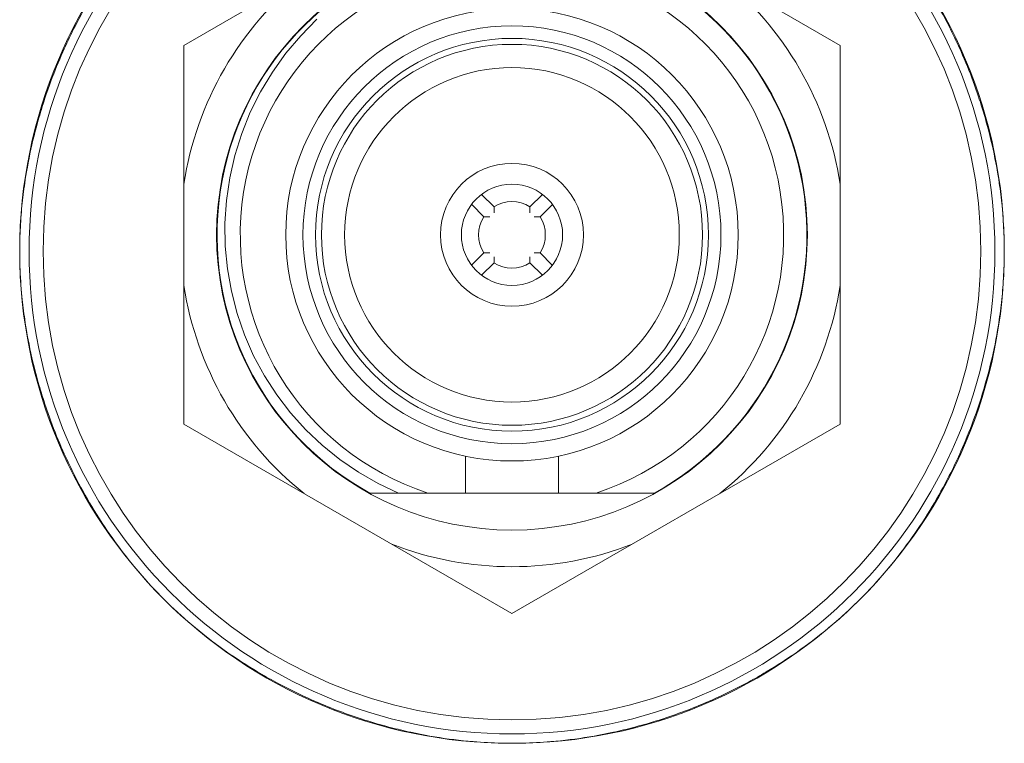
# Model space of a CAD drawing. Header units: millimetres. Extents: x 3925 to 5043, y -86 to 778.
# Tile 305 of 325: x 4844.38 to 4849.63, y 371.93 to 375.79. Entities that reach past the tile are written whole.
import ezdxf

# ---------------------------------------------------------------- set-up
doc = ezdxf.new("R2010")
doc.units = ezdxf.units.MM
doc.header["$LTSCALE"] = 46.255
for name, color, linetype in [('61-8RRB5G101DXF_CONTINUOUS_LINE', 7, 'CONTINUOUS'), ('792-MOLEX-73DXF_CONTINUOUS_LINE', 7, 'CONTINUOUS'), ('H30K-IO-LABEDXF_CONTINUOUS_LINE', 7, 'CONTINUOUS'), ('H30K-REAR-CODXF_CONTINUOUS_LINE', 7, 'CONTINUOUS'), ('LABEL-IO-H30DXF_CONTINUOUS_LINE', 7, 'CONTINUOUS')]:
    doc.layers.add(name, color=color, linetype=linetype)

msp = doc.modelspace()

# ---------------------------------------------------------------- linework, layer by layer
at = {"layer": '61-8RRB5G101DXF_CONTINUOUS_LINE', "color": 7, "linetype": 'Continuous', "lineweight": 0}
for p, q in [((4845.2588, 375.6526), (4847.0088, 376.663)), ((4847.0088, 376.663), (4848.7588, 375.6526)), ((4845.2588, 373.6319), (4845.2588, 375.6526)), ((4848.7588, 373.6319), (4848.7588, 375.6526)), ((4845.2588, 373.6319), (4847.0088, 372.6215)), ((4847.0088, 372.6215), (4848.7588, 373.6319))]:
    msp.add_line(p, q, dxfattribs=at)
msp.add_circle((4847.0088, 374.6423), 1.575, dxfattribs=at)
for start, end in [(128.7749, 171.2251), (8.7749, 51.2251), (188.7749, 231.2251), (308.7749, 351.2251), (248.7749, 291.2251)]:
    msp.add_arc((4847.0088, 374.6423), 1.7707, start, end, dxfattribs=at)
at = {"layer": '792-MOLEX-73DXF_CONTINUOUS_LINE', "color": 7, "linetype": 'Continuous', "lineweight": 0}
for p, q in [((4846.9129, 374.792), (4846.8469, 374.8581)), ((4847.1708, 374.8581), (4847.1048, 374.792)), ((4846.7939, 374.8034), (4846.8591, 374.7382)), ((4847.1586, 374.7382), (4847.2247, 374.8042)), ((4846.913, 374.7603), (4846.913, 374.7919)), ((4847.1047, 374.7919), (4847.1047, 374.7603)), ((4846.8592, 374.7381), (4846.8908, 374.7381)), ((4847.1269, 374.7381), (4847.1585, 374.7381)), ((4846.8591, 374.5463), (4846.793, 374.4803)), ((4846.8908, 374.5464), (4846.8592, 374.5464)), ((4847.1585, 374.5464), (4847.1269, 374.5464)), ((4847.2238, 374.4811), (4847.1586, 374.5463)), ((4846.8469, 374.4265), (4846.9129, 374.4925)), ((4846.913, 374.4926), (4846.913, 374.5242)), ((4847.1047, 374.5242), (4847.1047, 374.4926)), ((4847.1048, 374.4925), (4847.1708, 374.4265)), ((4846.7612, 373.4614), (4846.7612, 373.2643)), ((4847.2565, 373.4614), (4847.2565, 373.2643)), ((4846.2504, 373.2648), (4846.7612, 373.2648)), ((4847.2565, 373.2643), (4846.7612, 373.2643)), ((4847.2565, 373.2648), (4847.7673, 373.2648))]:
    msp.add_line(p, q, dxfattribs=at)
msp.add_lwpolyline([(4846.4038, 373.2648), (4846.2948, 373.3159), (4846.1901, 373.3756), (4846.0905, 373.4436), (4845.9965, 373.5194), (4845.9088, 373.6025), (4845.8279, 373.6924), (4845.7544, 373.7885), (4845.6888, 373.8903), (4845.6314, 373.9971), (4845.5827, 374.1083), (4845.543, 374.2231), (4845.5124, 374.3408), (4845.4914, 374.4606), (4845.4799, 374.5819), (4845.4781, 374.7036), (4845.4861, 374.8256), (4845.5037, 374.9465), (4845.5309, 375.0656), (4845.5675, 375.1824), (4845.6134, 375.296), (4845.6681, 375.4056), (4845.7315, 375.5107), (4845.803, 375.6105), (4845.8823, 375.7044), (4845.9689, 375.7918)], dxfattribs=at)
for radius in [1.2065, 1.1144, 1.0477, 1.016, 0.8922, 0.3812, 0.2699]:
    msp.add_circle((4847.0088, 374.6423), radius, dxfattribs=at)
for radius, start, end in [(1.5725, 102.1111, 241.1628), (1.5725, 298.8372, 76.0639), (1.4487, 288.0439, 251.9561), (0.1778, 57.3568, 122.6432), (0.1778, 147.3544, 212.6456), (0.1778, 327.3544, 32.6456), (0.1778, 237.3568, 302.6432)]:
    msp.add_arc((4847.0088, 374.6423), radius, start, end, dxfattribs=at)
at = {"layer": 'H30K-IO-LABEDXF_CONTINUOUS_LINE', "color": 7, "linetype": 'Continuous', "lineweight": 0}
for p, q in [((4844.417, 374.9586), (4844.4204, 374.9789)), ((4849.5977, 374.9768), (4849.6009, 374.9577)), ((4844.4107, 374.9179), (4844.4138, 374.9382)), ((4844.4138, 374.9382), (4844.417, 374.9586)), ((4849.6009, 374.9577), (4849.604, 374.9385)), ((4849.604, 374.9385), (4849.6068, 374.9193)), ((4844.4138, 374.1713), (4844.4108, 374.1912)), ((4844.4169, 374.1513), (4844.4138, 374.1713)), ((4849.6068, 374.1898), (4849.604, 374.171)), ((4844.4203, 374.1314), (4844.4169, 374.1513)), ((4849.601, 374.1522), (4849.5979, 374.1334)), ((4849.604, 374.171), (4849.601, 374.1522)), ((4844.8488, 373.067), (4844.8364, 373.0854)), ((4844.8613, 373.0488), (4844.8488, 373.067)), ((4845.3873, 372.4918), (4845.3599, 372.5134)), ((4848.6572, 372.5129), (4848.6311, 372.4923)), ((4846.8222, 371.9368), (4846.8013, 371.9385)), ((4847.2163, 371.9385), (4847.1956, 371.9368))]:
    msp.add_line(p, q, dxfattribs=at)
for points in [[(4844.6791, 375.7552), (4844.6896, 375.7757), (4844.7004, 375.7961), (4844.7113, 375.8164), (4844.7224, 375.8365), (4844.7336, 375.8566), (4844.745, 375.8766), (4844.7566, 375.8965), (4844.7684, 375.9163), (4844.7803, 375.9361), (4844.7924, 375.9557), (4844.8047, 375.9751), (4844.8171, 375.9945)], [(4849.1997, 375.996), (4849.2123, 375.9763), (4849.2248, 375.9566), (4849.2371, 375.9367), (4849.2492, 375.9168), (4849.2611, 375.8967), (4849.2728, 375.8765), (4849.2844, 375.8562), (4849.2958, 375.8359), (4849.307, 375.8154), (4849.3181, 375.7948), (4849.3289, 375.7742), (4849.3396, 375.7535)], [(4844.6138, 375.6181), (4844.6207, 375.6335), (4844.6277, 375.6489), (4844.6347, 375.6642), (4844.6419, 375.6795), (4844.6491, 375.6947), (4844.6565, 375.7099), (4844.6639, 375.7251), (4844.6715, 375.7402), (4844.6791, 375.7552)], [(4849.3396, 375.7535), (4849.347, 375.7388), (4849.3544, 375.7241), (4849.3616, 375.7093), (4849.3688, 375.6945), (4849.3758, 375.6797), (4849.3828, 375.6648), (4849.3897, 375.6499), (4849.3964, 375.635), (4849.4031, 375.62)], [(4844.5287, 375.4014), (4844.5357, 375.4213), (4844.5428, 375.4412), (4844.5501, 375.4611), (4844.5575, 375.4809), (4844.5651, 375.5007), (4844.5728, 375.5204), (4844.5807, 375.5401), (4844.5888, 375.5597), (4844.597, 375.5792), (4844.6053, 375.5987), (4844.6138, 375.6181)], [(4849.4031, 375.62), (4849.4118, 375.6002), (4849.4203, 375.5804), (4849.4287, 375.5605), (4849.4369, 375.5406), (4849.4449, 375.5206), (4849.4528, 375.5005), (4849.4605, 375.4804), (4849.468, 375.4602), (4849.4754, 375.44), (4849.4827, 375.4197), (4849.4897, 375.3994)], [(4844.486, 375.2659), (4844.4904, 375.2811), (4844.4949, 375.2962), (4844.4995, 375.3113), (4844.5041, 375.3264), (4844.5089, 375.3414), (4844.5137, 375.3564), (4844.5186, 375.3714), (4844.5236, 375.3864), (4844.5287, 375.4014)], [(4849.4897, 375.3994), (4849.4953, 375.3831), (4849.5007, 375.3667), (4849.5061, 375.3503), (4849.5113, 375.3339), (4849.5164, 375.3175), (4849.5214, 375.301), (4849.5263, 375.2846), (4849.5312, 375.2681)], [(4844.4204, 374.9789), (4844.4247, 375.0029), (4844.4291, 375.027), (4844.4338, 375.0511), (4844.4387, 375.0751), (4844.4438, 375.099), (4844.4492, 375.123), (4844.4548, 375.1469), (4844.4606, 375.1708), (4844.4666, 375.1947), (4844.4729, 375.2185), (4844.4793, 375.2422), (4844.486, 375.2659)], [(4849.5312, 375.2681), (4849.538, 375.244), (4849.5445, 375.2199), (4849.5509, 375.1957), (4849.557, 375.1716), (4849.5629, 375.1473), (4849.5686, 375.1231), (4849.574, 375.0988), (4849.5792, 375.0744), (4849.5842, 375.0501), (4849.5889, 375.0257), (4849.5934, 375.0013), (4849.5977, 374.9768)], [(4844.3959, 374.7965), (4844.3974, 374.8117), (4844.399, 374.8269), (4844.4008, 374.8421), (4844.4026, 374.8572), (4844.4045, 374.8724), (4844.4065, 374.8876), (4844.4086, 374.9027), (4844.4107, 374.9179)], [(4849.6068, 374.9193), (4849.6091, 374.904), (4849.6112, 374.8886), (4849.6132, 374.8733), (4849.6151, 374.8579), (4849.617, 374.8426), (4849.6187, 374.8272), (4849.6204, 374.8119), (4849.6219, 374.7965)], [(4844.3852, 374.6351), (4844.3858, 374.6513), (4844.3865, 374.6674), (4844.3873, 374.6835), (4844.3882, 374.6997), (4844.3892, 374.7158), (4844.3904, 374.7319), (4844.3916, 374.7481), (4844.3929, 374.7642), (4844.3943, 374.7804), (4844.3959, 374.7965)], [(4849.6219, 374.7965), (4849.6238, 374.7764), (4849.6256, 374.7562), (4849.6271, 374.736), (4849.6286, 374.7158), (4849.6298, 374.6956), (4849.6309, 374.6755), (4849.6318, 374.6553), (4849.6326, 374.6351), (4849.6331, 374.615), (4849.6336, 374.5949), (4849.6338, 374.5748), (4849.6339, 374.5547)], [(4844.3839, 374.5547), (4844.3839, 374.5661), (4844.384, 374.5776), (4844.3841, 374.5891), (4844.3843, 374.6006), (4844.3846, 374.6121), (4844.3849, 374.6236), (4844.3852, 374.6351)], [(4844.3959, 374.3128), (4844.394, 374.333), (4844.3922, 374.3531), (4844.3906, 374.3733), (4844.3892, 374.3935), (4844.388, 374.4137), (4844.3869, 374.4339), (4844.386, 374.454), (4844.3852, 374.4742), (4844.3847, 374.4943), (4844.3842, 374.5144), (4844.384, 374.5346), (4844.3839, 374.5547)], [(4849.6339, 374.5547), (4849.6339, 374.5432), (4849.6338, 374.5317), (4849.6336, 374.5202), (4849.6335, 374.5087), (4849.6332, 374.4972), (4849.6329, 374.4857), (4849.6326, 374.4742)], [(4849.6326, 374.4742), (4849.632, 374.4581), (4849.6313, 374.4419), (4849.6305, 374.4258), (4849.6296, 374.4097), (4849.6286, 374.3935), (4849.6274, 374.3774), (4849.6262, 374.3612), (4849.6249, 374.3451), (4849.6235, 374.3289), (4849.6219, 374.3128)], [(4844.4108, 374.1912), (4844.4086, 374.2064), (4844.4065, 374.2216), (4844.4045, 374.2368), (4844.4026, 374.252), (4844.4008, 374.2672), (4844.399, 374.2824), (4844.3974, 374.2976), (4844.3959, 374.3128)], [(4849.6219, 374.3128), (4849.6204, 374.2974), (4849.6187, 374.282), (4849.617, 374.2666), (4849.6151, 374.2513), (4849.6132, 374.2359), (4849.6112, 374.2205), (4849.609, 374.2052), (4849.6068, 374.1898)], [(4844.4863, 373.8424), (4844.4796, 373.8663), (4844.473, 373.8902), (4844.4667, 373.9142), (4844.4607, 373.9382), (4844.4548, 373.9622), (4844.4492, 373.9863), (4844.4438, 374.0104), (4844.4386, 374.0345), (4844.4337, 374.0587), (4844.429, 374.0829), (4844.4245, 374.1071), (4844.4203, 374.1314)], [(4849.5979, 374.1334), (4849.5936, 374.1088), (4849.589, 374.0842), (4849.5843, 374.0597), (4849.5793, 374.0352), (4849.574, 374.0107), (4849.5686, 373.9862), (4849.5629, 373.9618), (4849.5569, 373.9374), (4849.5508, 373.9131), (4849.5444, 373.8888), (4849.5377, 373.8645), (4849.5309, 373.8403)], [(4844.5282, 373.7095), (4844.5232, 373.7242), (4844.5183, 373.7389), (4844.5135, 373.7536), (4844.5087, 373.7683), (4844.5041, 373.7831), (4844.4995, 373.7979), (4844.495, 373.8127), (4844.4906, 373.8276), (4844.4863, 373.8424)], [(4849.5309, 373.8403), (4849.5262, 373.8241), (4849.5213, 373.8079), (4849.5164, 373.7918), (4849.5114, 373.7757), (4849.5063, 373.7596), (4849.501, 373.7435), (4849.4957, 373.7275), (4849.4903, 373.7115)], [(4844.6145, 373.4897), (4844.6058, 373.5094), (4844.5974, 373.5292), (4844.589, 373.549), (4844.5809, 373.5688), (4844.5729, 373.5888), (4844.565, 373.6088), (4844.5574, 373.6288), (4844.5498, 373.6489), (4844.5425, 373.669), (4844.5353, 373.6892), (4844.5282, 373.7095)], [(4849.4903, 373.7115), (4849.4831, 373.6909), (4849.4758, 373.6703), (4849.4683, 373.6498), (4849.4606, 373.6294), (4849.4528, 373.609), (4849.4449, 373.5886), (4849.4367, 373.5684), (4849.4284, 373.5481), (4849.4199, 373.528), (4849.4113, 373.5079), (4849.4025, 373.4879)], [(4844.678, 373.3561), (4844.6706, 373.3708), (4844.6633, 373.3855), (4844.656, 373.4003), (4844.6489, 373.4151), (4844.6418, 373.4299), (4844.6348, 373.4448), (4844.628, 373.4597), (4844.6212, 373.4747), (4844.6145, 373.4897)], [(4849.4025, 373.4879), (4849.396, 373.4733), (4849.3894, 373.4587), (4849.3827, 373.4442), (4849.3759, 373.4297), (4849.369, 373.4153), (4849.3621, 373.4009), (4849.355, 373.3865), (4849.3479, 373.3722), (4849.3407, 373.3579)], [(4844.8182, 373.1131), (4844.8056, 373.1328), (4844.7931, 373.1526), (4844.7808, 373.1725), (4844.7687, 373.1925), (4844.7567, 373.2126), (4844.7449, 373.2328), (4844.7333, 373.2531), (4844.7219, 373.2735), (4844.7107, 373.294), (4844.6996, 373.3147), (4844.6887, 373.3354), (4844.678, 373.3561)], [(4849.3407, 373.3579), (4849.3298, 373.3369), (4849.3188, 373.3159), (4849.3076, 373.295), (4849.2962, 373.2742), (4849.2847, 373.2535), (4849.2729, 373.2329), (4849.261, 373.2124), (4849.2489, 373.1921), (4849.2366, 373.1718), (4849.2241, 373.1516), (4849.2115, 373.1316), (4849.1986, 373.1116)], [(4844.8364, 373.0854), (4844.8242, 373.1038), (4844.8182, 373.1131)], [(4849.1986, 373.1116), (4849.1918, 373.1012), (4849.185, 373.0909), (4849.1781, 373.0805), (4849.1712, 373.0702), (4849.1642, 373.0599), (4849.1571, 373.0497)], [(4845.0871, 372.7668), (4845.0696, 372.7858), (4845.0524, 372.805), (4845.0354, 372.8244), (4845.0185, 372.844), (4845.0019, 372.8637), (4844.9855, 372.8836), (4844.9692, 372.9037), (4844.9532, 372.924), (4844.9374, 372.9444), (4844.9217, 372.965), (4844.9063, 372.9857), (4844.8911, 373.0066), (4844.8761, 373.0276), (4844.8613, 373.0488)], [(4849.1571, 373.0497), (4849.1426, 373.0289), (4849.1279, 373.0082), (4849.1129, 372.9877), (4849.0978, 372.9673), (4849.0825, 372.9471), (4849.067, 372.927), (4849.0512, 372.9071), (4849.0353, 372.8873), (4849.0192, 372.8677), (4849.0029, 372.8482), (4848.9864, 372.829), (4848.9697, 372.8099), (4848.9528, 372.7909), (4848.9357, 372.7722)], [(4845.3599, 372.5134), (4845.3402, 372.5293), (4845.3207, 372.5454), (4845.3014, 372.5616), (4845.2822, 372.5781), (4845.2632, 372.5947), (4845.2443, 372.6115), (4845.2256, 372.6285), (4845.2071, 372.6458), (4845.1888, 372.6631), (4845.1707, 372.6807), (4845.1527, 372.6985), (4845.1361, 372.7153), (4845.1196, 372.7323), (4845.1032, 372.7495), (4845.0871, 372.7668)], [(4848.9357, 372.7722), (4848.9183, 372.7535), (4848.9008, 372.735), (4848.883, 372.7166), (4848.8651, 372.6985), (4848.847, 372.6807), (4848.8288, 372.663), (4848.8105, 372.6456), (4848.7919, 372.6283), (4848.7732, 372.6113), (4848.7543, 372.5944), (4848.7352, 372.5777), (4848.716, 372.5612), (4848.6965, 372.5449), (4848.677, 372.5288), (4848.6572, 372.5129)], [(4845.6526, 372.3109), (4845.6315, 372.3236), (4845.6104, 372.3366), (4845.5895, 372.3498), (4845.5687, 372.3631), (4845.548, 372.3766), (4845.5274, 372.3904), (4845.507, 372.4043), (4845.4867, 372.4184), (4845.4666, 372.4327), (4845.4465, 372.4472), (4845.4267, 372.4619), (4845.4069, 372.4768), (4845.3873, 372.4918)], [(4848.6311, 372.4923), (4848.6114, 372.4772), (4848.5916, 372.4622), (4848.5716, 372.4474), (4848.5514, 372.4329), (4848.5312, 372.4185), (4848.5108, 372.4043), (4848.4902, 372.3903), (4848.4696, 372.3765), (4848.4487, 372.3629), (4848.4278, 372.3494), (4848.4068, 372.3362), (4848.3856, 372.3232), (4848.3643, 372.3104)], [(4845.7491, 372.256), (4845.7369, 372.2626), (4845.7248, 372.2694), (4845.7127, 372.2761), (4845.7006, 372.2829), (4845.6885, 372.2898), (4845.6765, 372.2968), (4845.6646, 372.3038), (4845.6526, 372.3109)], [(4848.3643, 372.3104), (4848.3525, 372.3034), (4848.3408, 372.2965), (4848.3289, 372.2897), (4848.3171, 372.2829), (4848.3052, 372.2761), (4848.2933, 372.2695), (4848.2813, 372.2629), (4848.2693, 372.2563)], [(4845.9825, 372.1435), (4845.9609, 372.1528), (4845.9394, 372.1623), (4845.9179, 372.1719), (4845.8965, 372.1818), (4845.8752, 372.1919), (4845.8539, 372.2021), (4845.8328, 372.2125), (4845.8117, 372.2231), (4845.7908, 372.2339), (4845.7699, 372.2449), (4845.7491, 372.256)], [(4848.2693, 372.2563), (4848.2484, 372.2451), (4848.2274, 372.2341), (4848.2063, 372.2232), (4848.1852, 372.2126), (4848.1639, 372.2021), (4848.1426, 372.1918), (4848.1211, 372.1817), (4848.0996, 372.1718), (4848.078, 372.1621), (4848.0563, 372.1525), (4848.0346, 372.1432)], [(4846.1197, 372.0895), (4846.1043, 372.0952), (4846.089, 372.1009), (4846.0737, 372.1067), (4846.0584, 372.1126), (4846.0432, 372.1186), (4846.028, 372.1247), (4846.0128, 372.1309), (4845.9976, 372.1371), (4845.9825, 372.1435)], [(4848.0346, 372.1432), (4848.0196, 372.1369), (4848.0046, 372.1307), (4847.9895, 372.1246), (4847.9745, 372.1185), (4847.9593, 372.1126), (4847.9442, 372.1067), (4847.929, 372.101), (4847.9138, 372.0953), (4847.8986, 372.0897)], [(4846.3743, 372.011), (4846.3529, 372.0166), (4846.3314, 372.0223), (4846.3101, 372.0282), (4846.2887, 372.0343), (4846.2675, 372.0406), (4846.2462, 372.0471), (4846.225, 372.0537), (4846.2038, 372.0605), (4846.1827, 372.0675), (4846.1616, 372.0747), (4846.1406, 372.082), (4846.1197, 372.0895)], [(4847.8986, 372.0897), (4847.8776, 372.0822), (4847.8565, 372.0748), (4847.8353, 372.0676), (4847.8141, 372.0606), (4847.7929, 372.0538), (4847.7716, 372.0471), (4847.7503, 372.0406), (4847.7289, 372.0343), (4847.7075, 372.0282), (4847.686, 372.0222), (4847.6645, 372.0165), (4847.643, 372.0109)], [(4846.4689, 371.9886), (4846.4553, 371.9916), (4846.4418, 371.9947), (4846.4283, 371.9978), (4846.4148, 372.001), (4846.4013, 372.0043), (4846.3878, 372.0076), (4846.3743, 372.011)], [(4846.8013, 371.9385), (4846.7757, 371.9408), (4846.75, 371.9434), (4846.7244, 371.9462), (4846.6988, 371.9493), (4846.6732, 371.9526), (4846.6475, 371.9562), (4846.622, 371.9601), (4846.5964, 371.9642), (4846.5708, 371.9686), (4846.5453, 371.9732), (4846.5198, 371.9781), (4846.4943, 371.9833), (4846.4689, 371.9886)], [(4847.5492, 371.9887), (4847.5237, 371.9833), (4847.4982, 371.9781), (4847.4726, 371.9732), (4847.4471, 371.9686), (4847.4215, 371.9642), (4847.3959, 371.9601), (4847.3702, 371.9562), (4847.3446, 371.9526), (4847.3189, 371.9493), (4847.2933, 371.9462), (4847.2676, 371.9433), (4847.242, 371.9408), (4847.2163, 371.9385)], [(4847.643, 372.0109), (4847.6297, 372.0075), (4847.6163, 372.0042), (4847.6029, 372.001), (4847.5895, 371.9978), (4847.576, 371.9947), (4847.5626, 371.9917), (4847.5492, 371.9887)], [(4847.0089, 371.9297), (4846.9903, 371.9297), (4846.9716, 371.9299), (4846.953, 371.9303), (4846.9343, 371.9308), (4846.9157, 371.9315), (4846.897, 371.9322), (4846.8783, 371.9332), (4846.8596, 371.9342), (4846.8409, 371.9355), (4846.8222, 371.9368)], [(4847.1956, 371.9368), (4847.1769, 371.9355), (4847.1582, 371.9342), (4847.1395, 371.9332), (4847.1208, 371.9322), (4847.1021, 371.9315), (4847.0835, 371.9308), (4847.0648, 371.9303), (4847.0462, 371.9299), (4847.0275, 371.9297), (4847.0089, 371.9297)]]:
    msp.add_lwpolyline(points, dxfattribs=at)
at = {"layer": 'H30K-REAR-CODXF_CONTINUOUS_LINE', "color": 7, "linetype": 'Continuous', "lineweight": 0}
for radius in [2.575, 2.5]:
    msp.add_circle((4847.0088, 374.5548), radius, dxfattribs=at)
at = {"layer": 'LABEL-IO-H30DXF_CONTINUOUS_LINE', "color": 7, "linetype": 'Continuous', "lineweight": 0}
msp.add_circle((4847.0088, 374.5548), 2.625, dxfattribs=at)

doc.saveas('drawing.dxf')
